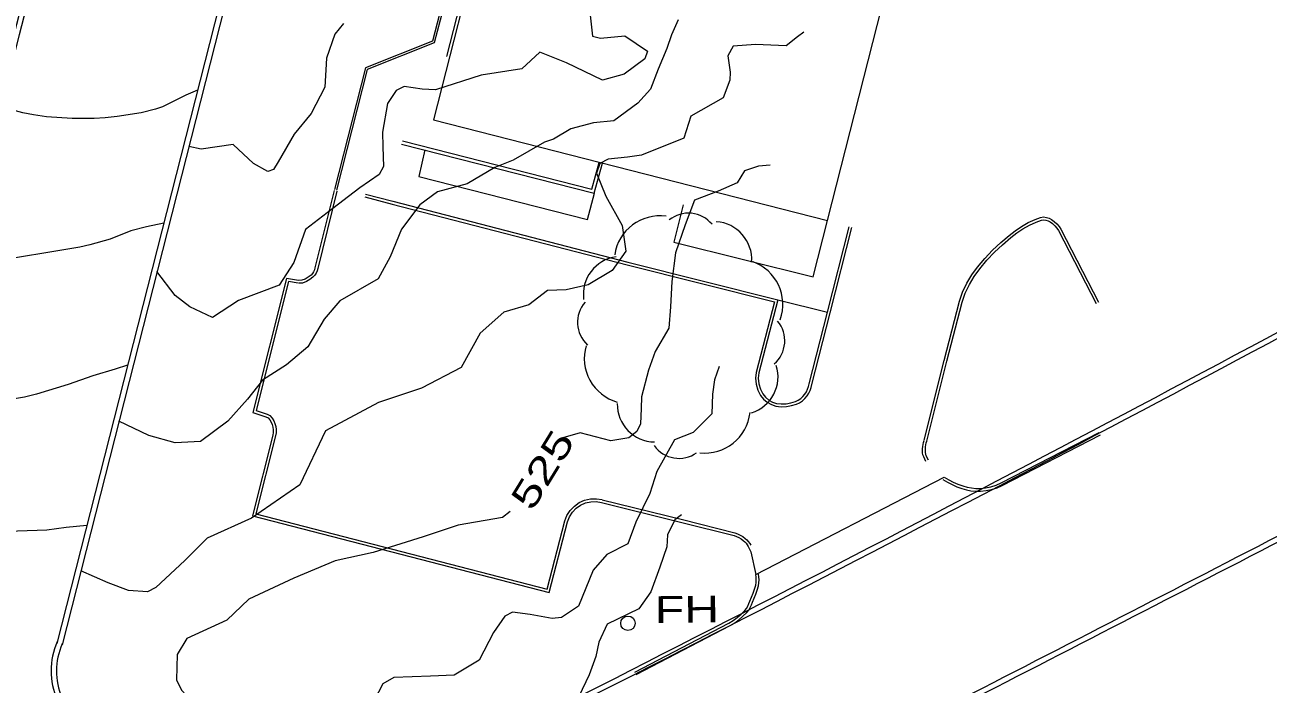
# Model space of a CAD drawing. Extents: x 2361284 to 2366480, y 6976556 to 6985346.
# Drawn here: x 2365034.3 to 2365257.2, y 6979545.4 to 6979663.6 of the extents above; entities that cross this region are included whole.
import ezdxf
from ezdxf.enums import TextEntityAlignment as Align

# ---------------------------------------------------------------- set-up
doc = ezdxf.new("R2010")
doc.units = 0
doc.header["$LTSCALE"] = 1.9
for name, color, linetype, lineweight in [('11', 7, 'Continuous', 13), ('12', 7, 'Continuous', 13), ('13', 7, 'Continuous', 13), ('16', 7, 'Continuous', 13), ('3', 7, 'Continuous', 13), ('4', 7, 'Continuous', 13), ('7', 7, 'Continuous', 13)]:
    doc.layers.add(name, color=color, linetype=linetype, lineweight=lineweight)

msp = doc.modelspace()

# ---------------------------------------------------------------- linework, layer by layer
at = {"layer": '11'}
msp.add_circle((2365142.43, 6979556.327), 1.3, dxfattribs=at)
at = {"layer": '12'}
for points in [[(2365167.91, 6979638.433), (2365165.802, 6979638.223), (2365163.289, 6979637.399), (2365162.008, 6979635.277), (2365158.593, 6979633.754), (2365154.379, 6979632.144), (2365152.691, 6979627.748), (2365150.948, 6979622.711), (2365150.267, 6979617.574), (2365150.061, 6979613.012), (2365149.727, 6979609.219), (2365147.276, 6979605.055), (2365146.108, 6979601.663), (2365144.854, 6979596.881), (2365144.766, 6979594.831), (2365144.697, 6979592.061), (2365143.992, 6979590.703), (2365142.573, 6979589.56), (2365139.357, 6979588.999), (2365133.833, 6979590.457), (2365130.782, 6979589.568)], [(2365121.308, 6979576.326), (2365119.928, 6979575.303), (2365111.99, 6979573.897), (2365105.729, 6979571.798), (2365096.755, 6979569.032), (2365089.949, 6979567.538), (2365082.529, 6979564.398), (2365074.493, 6979560.661), (2365070.51, 6979556.862), (2365063.341, 6979553.584), (2365061.642, 6979550.732), (2365061.489, 6979546.204), (2365062.379, 6979544.334), (2365064.177, 6979542.401), (2365065.576, 6979540.435), (2365066.723, 6979536.506), (2365067.199, 6979531.72)]]:
    msp.add_lwpolyline(points, dxfattribs=at)
at = {"layer": '13'}
for points in [[(2365135.652, 6979665.327), (2365136.078, 6979661.521), (2365137.501, 6979661.185), (2365141.888, 6979661.577), (2365145.915, 6979658.835), (2365145.443, 6979657.472), (2365141.764, 6979654.695), (2365137.863, 6979653.648), (2365131.393, 6979656.737), (2365126.626, 6979658.651), (2365123.414, 6979655.671), (2365116.103, 6979654.551), (2365107.928, 6979651.903), (2365105.56, 6979652.028), (2365102.335, 6979652.52), (2365100.869, 6979651.796), (2365099.337, 6979649.476), (2365098.45, 6979644.343), (2365098.486, 6979641.696), (2365098.619, 6979638.199), (2365097.843, 6979636.737), (2365094.374, 6979634.354), (2365088.507, 6979629.868), (2365084.645, 6979626.911), (2365082.551, 6979620.961), (2365079.94, 6979616.896), (2365072.644, 6979614.156), (2365067.994, 6979611.122), (2365063.885, 6979613.043), (2365061.276, 6979615.088), (2365058.015, 6979619.367)], [(2365151.412, 6979664.457), (2365150.257, 6979661.796), (2365149.42, 6979659.318), (2365147.865, 6979655.613), (2365146.439, 6979652.049), (2365144.193, 6979649.499), (2365139.912, 6979646.377), (2365136.256, 6979645.982), (2365132.206, 6979644.904), (2365129.103, 6979643.094), (2365127.469, 6979642.549), (2365121.87, 6979639.285), (2365118.57, 6979638.014), (2365113.618, 6979635.097), (2365108.282, 6979633.616), (2365105.114, 6979631.286), (2365101.845, 6979626.944), (2365099.793, 6979621.965), (2365097.64, 6979618.044), (2365090.797, 6979614.079), (2365087.968, 6979610.802), (2365085.075, 6979605.834), (2365081.255, 6979602.647), (2365076.931, 6979599.865), (2365074.242, 6979596.47), (2365070.731, 6979592.527), (2365065.785, 6979588.92), (2365061.267, 6979588.687), (2365056.565, 6979589.952), (2365051.189, 6979592.561)], [(2365091.424, 6979663.787), (2365089.917, 6979661.884), (2365088.423, 6979657.608), (2365088.122, 6979652.385), (2365085.637, 6979647.662), (2365082.612, 6979644.002), (2365079.719, 6979639.034), (2365078.882, 6979637.616), (2365077.889, 6979637.283), (2365075.292, 6979638.722), (2365071.649, 6979642.148), (2365065.957, 6979641.284), (2365063.703, 6979641.742)], [(2365173.954, 6979662.232), (2365172.841, 6979661.441), (2365170.757, 6979659.781), (2365165.294, 6979660.019), (2365161.286, 6979659.771), (2365160.356, 6979658.039), (2365160.771, 6979655.077), (2365160.713, 6979653.675), (2365159.474, 6979650.494), (2365153.726, 6979647.21), (2365152.423, 6979643.236), (2365144.882, 6979640.184), (2365142.327, 6979639.854), (2365138.888, 6979639.517), (2365137.395, 6979638.713), (2365136.783, 6979636.984), (2365138.47, 6979632.873), (2365141.392, 6979627.6), (2365142.055, 6979623.026), (2365139.587, 6979619.533), (2365135.271, 6979617.002), (2365131.379, 6979616.095), (2365127.982, 6979615.942), (2365124.646, 6979613.4), (2365120.158, 6979612.058), (2365115.933, 6979608.307), (2365112.511, 6979602.184), (2365105.426, 6979598.476), (2365097.731, 6979595.873), (2365088.228, 6979590.833), (2365083.63, 6979581.149), (2365074.976, 6979575.186), (2365066.98, 6979571.579), (2365063.017, 6979567.601), (2365057.824, 6979562.723), (2365056.299, 6979561.976), (2365052.889, 6979562.176), (2365049.244, 6979563.591), (2365044.364, 6979565.725)], [(2365065.287, 6979651.838), (2365063.155, 6979650.938), (2365058.984, 6979648.879), (2365057.748, 6979648.433), (2365055.194, 6979647.823), (2365050.889, 6979647.125), (2365048.722, 6979646.911), (2365046.756, 6979646.809), (2365042.823, 6979646.805), (2365038.209, 6979647.106), (2365035.907, 6979647.419), (2365033.953, 6979647.822), (2365032.674, 6979648.171), (2365030.151, 6979649.035)], [(2365059.223, 6979628.039), (2365056.159, 6979627.38), (2365053.306, 6979626.623), (2365049.599, 6979625.148), (2365046.002, 6979624.118), (2365044.173, 6979623.735), (2365038.831, 6979622.834), (2365033.01, 6979621.9), (2365029.722, 6979621.538), (2365027.596, 6979621.545), (2365026.179, 6979621.697), (2365023.345, 6979622.267)], [(2365052.754, 6979602.576), (2365050.52, 6979601.874), (2365046.501, 6979600.646), (2365042.097, 6979599.134), (2365036.413, 6979597.36), (2365034.251, 6979596.847), (2365029.874, 6979596.098), (2365024.77, 6979595.389), (2365020.235, 6979594.856), (2365018.97, 6979594.817), (2365016.434, 6979595.08)], [(2365158.752, 6979602.333), (2365157.934, 6979599.975), (2365157.609, 6979597.372), (2365157.432, 6979593.861), (2365154.095, 6979590.489), (2365150.787, 6979589.218), (2365147.611, 6979583.537), (2365146.339, 6979579.554), (2365143.857, 6979574.46), (2365142.394, 6979570.576), (2365138.631, 6979568.64), (2365136.188, 6979565.828), (2365133.549, 6979559.403), (2365130.5, 6979557.352), (2365128.82, 6979557.187), (2365124.893, 6979557.919), (2365121.739, 6979558.32), (2365120.354, 6979557.603), (2365118.353, 6979554.667), (2365115.76, 6979549.712), (2365111.255, 6979547.029), (2365107.037, 6979546.839), (2365100.44, 6979546.586), (2365098.493, 6979545.5), (2365096.133, 6979540.885)], [(2365045.446, 6979573.865), (2365041.71, 6979573.499), (2365038.245, 6979573.006), (2365033.016, 6979572.836), (2365029.357, 6979572.491), (2365027.541, 6979572.204), (2365022.551, 6979571.157), (2365018.2, 6979570.165), (2365015.585, 6979569.711), (2365011.761, 6979569.256), (2365009.841, 6979569.106)], [(2365152.005, 6979575.758), (2365150.833, 6979574.887), (2365149.529, 6979572.194), (2365149.399, 6979570.013), (2365148.154, 6979566.352), (2365146.516, 6979561.986), (2365144.395, 6979558.916), (2365138.73, 6979556.151), (2365137.23, 6979552.936), (2365136.695, 6979550.371), (2365135.456, 6979547.079), (2365133.633, 6979543.182)]]:
    msp.add_lwpolyline(points, dxfattribs=at)
at = {"layer": '16'}
for centre, radius, start, end in [((2365148.13, 6979621.174), 8.16, 81.86917, 171.86917), ((2365153.283, 6979624.386), 5.436, 39.27712, 129.27713), ((2365157.81, 6979621.497), 6.803, 356.33173, 86.33173), ((2365141.23, 6979615.261), 6.803, 97.74265, 187.74265), ((2365162.029, 6979613.437), 8.16, 340.52069, 70.52069), ((2365138.813, 6979610.242), 5.436, 138.21703, 228.21703), ((2365165.098, 6979606.932), 5.436, 310.43934, 40.43934), ((2365142.758, 6979603.81), 8.16, 163.91279, 253.91279), ((2365162.525, 6979600.516), 6.803, 287.36916, 17.36916), ((2365147.304, 6979595.615), 6.803, 179.20364, 269.20364), ((2365156.195, 6979594.985), 8.16, 263.56651, 353.56651), ((2365151.571, 6979591.313), 5.436, 215.53422, 305.53422)]:
    msp.add_arc(centre, radius, start, end, dxfattribs=at)
at = {"layer": '3'}
for p, q in [((2365122.086, 6979717.522), (2365107.371, 6979660.615)), ((2365122.436, 6979717.279), (2365107.707, 6979660.318)), ((2365107.371, 6979660.615), (2365095.36, 6979655.874)), ((2365107.707, 6979660.318), (2365095.697, 6979655.577)), ((2365095.36, 6979655.874), (2365089.81, 6979634.063)), ((2365095.697, 6979655.577), (2365090.197, 6979633.964)), ((2365102.011, 6979642.753), (2365135.926, 6979634.106)), ((2365101.863, 6979642.171), (2365136.346, 6979633.38)), ((2365135.926, 6979634.106), (2365137.274, 6979638.922)), ((2365136.346, 6979633.38), (2365137.852, 6979638.76)), ((2365220.02, 6979626.931), (2365226.784, 6979613.883)), ((2365169.292, 6979614.27), (2365178.184, 6979612.052))]:
    msp.add_line(p, q, dxfattribs=at)
for points in [[(2365172.711, 6980073.93), (2365040.06, 6979552.71), (2365040.135, 6979553.003)], [(2365173.641, 6980073.693), (2365040.991, 6979552.474), (2365041.014, 6979552.618)], [(2365155.409, 6979825.9), (2365127.796, 6979717.854), (2365124.717, 6979715.719), (2365109.924, 6979657.896)], [(2365106.049, 6979641.179), (2365104.956, 6979636.394), (2365135.173, 6979628.686), (2365136.448, 6979633.372)], [(2365089.752, 6979633.895), (2365086.335, 6979620.042), (2365086.228, 6979619.675), (2365086.081, 6979619.319), (2365085.881, 6979618.996), (2365085.62, 6979618.73), (2365085.117, 6979618.351), (2365084.572, 6979618.01), (2365083.998, 6979617.788), (2365083.404, 6979617.764), (2365081.241, 6979618.135), (2365075.177, 6979594.098), (2365077.546, 6979593.345), (2365077.931, 6979593.132), (2365078.243, 6979592.796), (2365078.488, 6979592.389), (2365078.671, 6979591.964), (2365078.803, 6979591.493), (2365078.864, 6979590.998), (2365078.854, 6979590.498), (2365078.772, 6979590.014), (2365075.135, 6979575.553), (2365128.321, 6979561.839), (2365131.581, 6979574.517), (2365131.928, 6979575.416), (2365132.463, 6979576.242), (2365133.146, 6979576.955), (2365133.933, 6979577.514), (2365134.811, 6979577.892), (2365135.768, 6979578.098), (2365136.751, 6979578.13), (2365137.703, 6979577.989), (2365152.08, 6979574.409), (2365161.451, 6979572.04), (2365161.897, 6979571.89), (2365162.321, 6979571.682), (2365162.723, 6979571.431), (2365163.104, 6979571.15), (2365163.371, 6979570.916), (2365163.611, 6979570.652)], [(2365090.237, 6979633.775), (2365086.818, 6979619.912), (2365086.701, 6979619.509), (2365086.527, 6979619.09), (2365086.277, 6979618.686), (2365085.951, 6979618.354), (2365085.401, 6979617.939), (2365084.797, 6979617.561), (2365084.101, 6979617.292), (2365083.424, 6979617.265)], [(2365095.263, 6979632.713), (2365100.166, 6979631.457), (2365142.304, 6979620.572), (2365168.682, 6979613.908), (2365165.407, 6979601.274), (2365165.283, 6979600.228), (2365165.405, 6979599.147), (2365165.72, 6979598.113), (2365166.185, 6979597.154), (2365166.708, 6979596.474), (2365167.382, 6979595.918), (2365168.145, 6979595.503), (2365168.958, 6979595.235), (2365169.895, 6979595.121), (2365170.833, 6979595.174), (2365171.743, 6979595.346), (2365172.625, 6979595.597), (2365173.185, 6979595.847), (2365173.697, 6979596.197), (2365174.146, 6979596.61), (2365174.539, 6979597.065), (2365174.852, 6979597.547), (2365175.088, 6979598.064), (2365175.265, 6979598.586), (2365175.403, 6979599.091)], [(2365095.387, 6979633.198), (2365100.29, 6979631.942), (2365142.428, 6979621.056), (2365169.292, 6979614.27), (2365165.899, 6979601.181), (2365165.786, 6979600.227), (2365165.897, 6979599.249), (2365166.187, 6979598.296), (2365166.612, 6979597.418), (2365167.07, 6979596.823), (2365167.663, 6979596.334), (2365168.344, 6979595.964), (2365169.068, 6979595.725), (2365169.911, 6979595.623), (2365170.772, 6979595.671), (2365171.628, 6979595.833), (2365172.454, 6979596.069), (2365172.94, 6979596.285), (2365173.385, 6979596.59), (2365173.786, 6979596.958), (2365174.139, 6979597.366), (2365174.413, 6979597.788), (2365174.623, 6979598.249), (2365174.787, 6979598.732), (2365174.921, 6979599.223), (2365178.184, 6979612.052), (2365182.096, 6979627.36)], [(2365152.31, 6979631.303), (2365150.675, 6979624.646), (2365175.631, 6979618.385), (2365178.214, 6979628.514)], [(2365175.405, 6979599.1), (2365178.669, 6979611.929), (2365182.581, 6979627.236)], [(2365195.501, 6979589.109), (2365199.116, 6979603.39), (2365201.862, 6979614.037), (2365202.415, 6979615.684), (2365203.175, 6979617.259), (2365204.082, 6979618.748), (2365205.088, 6979620.16), (2365206.367, 6979621.706), (2365207.764, 6979623.162), (2365209.24, 6979624.533), (2365210.761, 6979625.831), (2365211.833, 6979626.67), (2365212.966, 6979627.444), (2365214.162, 6979628.125), (2365215.398, 6979628.67)], [(2365196.29, 6979585.545), (2365195.891, 6979586.355), (2365195.792, 6979586.637), (2365195.748, 6979586.939), (2365195.739, 6979587.249), (2365195.748, 6979587.556), (2365195.776, 6979587.918), (2365195.829, 6979588.278), (2365195.901, 6979588.634), (2365195.986, 6979588.986), (2365199.6, 6979603.267), (2365202.342, 6979613.895), (2365202.879, 6979615.495), (2365203.615, 6979617.02), (2365204.5, 6979618.472), (2365205.485, 6979619.855), (2365206.74, 6979621.373), (2365208.115, 6979622.806), (2365209.573, 6979624.16), (2365211.077, 6979625.444), (2365212.128, 6979626.267), (2365213.231, 6979627.02), (2365214.387, 6979627.678), (2365215.6, 6979628.213), (2365216.519, 6979628.557), (2365216.907, 6979628.625), (2365217.314, 6979628.574), (2365217.714, 6979628.436), (2365218.078, 6979628.246), (2365218.522, 6979627.938), (2365218.932, 6979627.572), (2365219.289, 6979627.157), (2365219.576, 6979626.701), (2365226.34, 6979613.653)], [(2365215.424, 6979628.681), (2365216.387, 6979629.042), (2365216.895, 6979629.131), (2365217.428, 6979629.063), (2365217.912, 6979628.897), (2365218.337, 6979628.675), (2365218.832, 6979628.331), (2365219.29, 6979627.923), (2365219.693, 6979627.455), (2365219.999, 6979626.968)], [(2365083.32, 6979617.272), (2365081.613, 6979617.564), (2365075.777, 6979594.432), (2365077.745, 6979593.807), (2365078.243, 6979593.531), (2365078.645, 6979593.098), (2365078.934, 6979592.618), (2365079.144, 6979592.131), (2365079.295, 6979591.591), (2365079.365, 6979591.024), (2365079.354, 6979590.451), (2365079.265, 6979589.93)], [(2365079.257, 6979589.892), (2365075.741, 6979575.913), (2365127.961, 6979562.448), (2365131.104, 6979574.669), (2365131.48, 6979575.644), (2365132.069, 6979576.554), (2365132.818, 6979577.335), (2365133.687, 6979577.952), (2365134.658, 6979578.371), (2365135.707, 6979578.596), (2365136.78, 6979578.631), (2365137.776, 6979578.483)], [(2365198.875, 6979582.076), (2365199.674, 6979581.601), (2365200.519, 6979581.172), (2365201.39, 6979580.799), (2365202.283, 6979580.486), (2365203.079, 6979580.259), (2365203.903, 6979580.082), (2365204.75, 6979579.981), (2365205.604, 6979579.983), (2365206.617, 6979580.099), (2365207.615, 6979580.304), (2365208.589, 6979580.606), (2365209.507, 6979581.01), (2365227.14, 6979590.096)], [(2365199.131, 6979582.506), (2365199.915, 6979582.039), (2365200.73, 6979581.625), (2365201.572, 6979581.266), (2365202.434, 6979580.963), (2365203.2, 6979580.744), (2365203.985, 6979580.576), (2365204.779, 6979580.481), (2365205.575, 6979580.483), (2365206.539, 6979580.593), (2365207.49, 6979580.788), (2365208.413, 6979581.075), (2365209.292, 6979581.462), (2365226.911, 6979590.54)], [(2365195.842, 6979585.324), (2365195.429, 6979586.161), (2365195.305, 6979586.517), (2365195.249, 6979586.895), (2365195.239, 6979587.249), (2365195.248, 6979587.582), (2365195.278, 6979587.975), (2365195.336, 6979588.365), (2365195.413, 6979588.742), (2365195.5, 6979589.103)], [(2365164.425, 6979569.128), (2365165.342, 6979565.083), (2365199.131, 6979582.506)], [(2365137.824, 6979578.474), (2365152.201, 6979574.894), (2365161.592, 6979572.52), (2365162.087, 6979572.354), (2365162.564, 6979572.12), (2365163.004, 6979571.845), (2365163.418, 6979571.54), (2365163.722, 6979571.274), (2365164, 6979570.968), (2365164.243, 6979570.631), (2365164.428, 6979570.295)], [(2365163.611, 6979570.652), (2365163.82, 6979570.363), (2365163.99, 6979570.054), (2365164.425, 6979569.128)], [(2365143.684, 6979547.573), (2365160.502, 6979556.343), (2365161.279, 6979556.806), (2365162.01, 6979557.349), (2365162.7, 6979557.951), (2365163.35, 6979558.594), (2365163.653, 6979558.976), (2365163.896, 6979559.398), (2365164.104, 6979559.844), (2365164.296, 6979560.295), (2365164.595, 6979560.992), (2365164.878, 6979561.698), (2365165.126, 6979562.415), (2365165.321, 6979563.15), (2365165.399, 6979563.627), (2365165.429, 6979564.115), (2365165.41, 6979564.603), (2365165.342, 6979565.083)], [(2365143.915, 6979547.129), (2365160.746, 6979555.906), (2365161.556, 6979556.39), (2365162.324, 6979556.959), (2365163.04, 6979557.585), (2365163.723, 6979558.26), (2365164.068, 6979558.694), (2365164.341, 6979559.168), (2365164.56, 6979559.641), (2365164.756, 6979560.098), (2365165.057, 6979560.801), (2365165.346, 6979561.523), (2365165.604, 6979562.269), (2365165.81, 6979563.045), (2365165.897, 6979563.571), (2365165.929, 6979564.109), (2365165.908, 6979564.648), (2365165.837, 6979565.153)]]:
    msp.add_lwpolyline(points, dxfattribs=at)
for centre, radius, start, end in [((1817048.307, 7118888.659), 565394.275, 345.73582, 345.76837), ((1817048.31, 7118888.658), 565395.232, 345.73582, 345.76837), ((2362239.81, 6985246.954), 6395.873, 296.87924, 298.72114), ((2362239.81, 6985246.954), 6396.833, 296.87924, 298.72114), ((2352739.774, 7003491.687), 27029.926, 297.48154, 297.90714), ((2352739.774, 7003491.687), 27030.886, 297.48154, 297.90714), ((2355215.381, 6999015.249), 21884.095, 297.12411, 297.48186), ((2355215.381, 6999015.248), 21885.055, 297.12411, 297.48186), ((2365052.083, 6979547.764), 13.047, 156.32244, 250.00279), ((2365052.083, 6979547.764), 12.087, 156.32244, 250.00279)]:
    msp.add_arc(centre, radius, start, end, dxfattribs=at)
at = {"layer": '7'}
msp.add_lwpolyline([(2365155.651, 6979825.404), (2365127.653, 6979714.939), (2365125.11, 6979715.42), (2365107.579, 6979646.568), (2365178.214, 6979628.514), (2365195.248, 6979695.383), (2365224.147, 6979687.93)], dxfattribs=at)

# ---------------------------------------------------------------- texts
at = {"layer": '12', "width": 1.4}
msp.add_text(' 525 ', height=4.799, rotation=58.456, dxfattribs=at).set_placement((2365129.165, 6979582.604), align=Align.CENTER)
at = {"layer": '4', "width": 1.35}
msp.add_text('  FH', height=4.799, rotation=0.545, dxfattribs=at).set_placement((2365142.429, 6979556.326))

doc.saveas('drawing.dxf')
